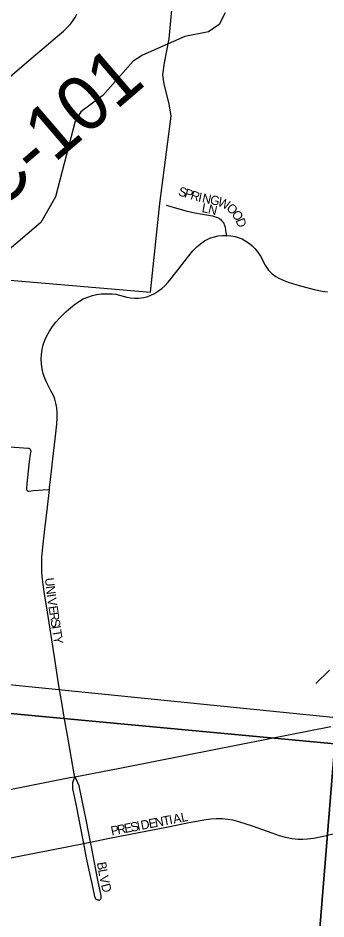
# Model space of a CAD drawing. Extents: x 1410790 to 1770854, y 448063 to 770588.
# Drawn here: x 1528079 to 1529770, y 650287 to 655233 of the extents above; entities that cross this region are included whole.
import ezdxf

# ---------------------------------------------------------------- set-up
doc = ezdxf.new("R2010")
doc.units = 0
for name, color, linetype in [('GM_X_City_Street', 7, 'Continuous'), ('GM_X_City_Street_Text', 7, 'Continuous'), ('GM_X_Corporation', 7, 'Continuous'), ('GM_X_County_Road', 7, 'Continuous'), ('GM_X_County_Road_Text', 7, 'Continuous'), ('GM_X_Minor_River', 7, 'Continuous'), ('GM_X_Section', 7, 'Continuous'), ('GM_X_Township', 7, 'Continuous')]:
    doc.layers.add(name, color=color, linetype=linetype)

msp = doc.modelspace()

# ---------------------------------------------------------------- linework, layer by layer
at = {"layer": 'GM_X_City_Street'}
for points in [[(1528892.7, 654205.4), (1528930.4, 654194.4), (1529000, 654175), (1529041.5, 654164.8), (1529080.4, 654157.4), (1529136.3, 654148.2), (1529146.4, 654146.1), (1529158.8, 654143), (1529167.9, 654140.1), (1529174.2, 654137.5), (1529180.9, 654134.2), (1529186, 654131.1), (1529190.7, 654127.7), (1529195.3, 654123.8), (1529199.5, 654119.4), (1529202.7, 654115.3), (1529206.7, 654109.3), (1529209.3, 654104.3), (1529211.9, 654098.2), (1529212.7, 654095.7), (1529214.4, 654089.2), (1529215.7, 654083.7), (1529220.8, 654055.5), (1529223.7, 654039.1)], [(1528251.3, 652645.2), (1528252.2, 652653.1), (1528263.1, 652745.5), (1528269.9, 652813.8), (1528283.2, 652920.3), (1528292, 653002.7), (1528294.3, 653038.4), (1528294.2, 653067.5), (1528291.9, 653093.2), (1528287.3, 653118.5), (1528281.3, 653140.1), (1528273.2, 653161.1), (1528260.1, 653187.1), (1528236.6, 653230.6), (1528225.7, 653254.9), (1528217.1, 653280.2), (1528211.1, 653306.2), (1528207.6, 653332.7), (1528206.5, 653359.4), (1528207.8, 653386), (1528211.5, 653412.5), (1528217.7, 653438.4), (1528226.2, 653463.7), (1528236.9, 653488.1), (1528251.3, 653514.4), (1528267.8, 653539.4), (1528286.3, 653562.8), (1528308.9, 653587.1), (1528342, 653619.2), (1528368.9, 653643.5), (1528394.9, 653664.2), (1528417.1, 653679), (1528437.5, 653690.3), (1528461.9, 653701.1), (1528487.3, 653709.6), (1528510.1, 653714.8), (1528536.6, 653717.9), (1528569.7, 653719.3), (1528596.4, 653718.3), (1528616.3, 653715.9), (1528636, 653711.9), (1528677.2, 653701), (1528696.1, 653697.2), (1528718.4, 653695.1), (1528740.8, 653695.5), (1528769.5, 653699), (1528791.3, 653704.1), (1528809.3, 653710.7), (1528829.3, 653720.7), (1528851.2, 653734.3), (1528869.4, 653747.7), (1528885.9, 653762.8), (1528903.1, 653782), (1528959.5, 653854.2), (1529010.2, 653918.9), (1529039.9, 653954.3), (1529060.6, 653975.8), (1529080.7, 653993.4), (1529102.7, 654008.8), (1529117.3, 654016.9), (1529135.8, 654025.2), (1529158.2, 654032.2), (1529177.9, 654036.3), (1529201.3, 654038.9), (1529223.7, 654039.1)], [(1529223.7, 654039.1), (1529224.8, 654039.1), (1529248.1, 654037.1), (1529271.2, 654032.6), (1529293.7, 654025.9), (1529309.3, 654019.6), (1529330, 654008.5), (1529349.5, 653995.4), (1529364.9, 653982.5), (1529378.7, 653967.9), (1529394, 653949.9), (1529410.3, 653924.6), (1529436.5, 653875.5), (1529455, 653849.3), (1529465.3, 653837.8), (1529475.3, 653829), (1529495.6, 653813.7), (1529512, 653803.9), (1529535.3, 653792.8), (1529562.5, 653782.4), (1529609.4, 653768.5), (1529704.6, 653743.3), (1529749.1, 653733.5), (1529777.9, 653728.8)], [(1527975.1, 652882.7), (1528085.1, 652876), (1528133.3, 652872.4), (1528136.4, 652871.6), (1528139, 652870.9), (1528142, 652869.5), (1528146, 652865.9), (1528148.3, 652860.8), (1528149.1, 652855.5), (1528146.7, 652838.3), (1528141.3, 652798.4), (1528128.5, 652676.1), (1528126.2, 652649.7), (1528126.1, 652647), (1528126.6, 652643.8), (1528127.3, 652641.8), (1528128.3, 652639.8), (1528129.2, 652638.7), (1528130.3, 652637.8), (1528131.6, 652637.1), (1528134.3, 652636.3), (1528137.5, 652635.9), (1528140.6, 652635.9), (1528163.9, 652638.4), (1528216.7, 652642.5), (1528251.3, 652645.2)], [(1528390.7, 651067.7), (1528387.9, 651084), (1528373.6, 651167.3), (1528352.1, 651285.7), (1528333.2, 651394.9), (1528321.5, 651463.6), (1528303.3, 651566.7), (1528279.6, 651725.7), (1528240.6, 651971.9), (1528224.4, 652072.3), (1528216.9, 652123.1), (1528213.4, 652152.8), (1528210.8, 652186.7), (1528209.7, 652232.9), (1528210.8, 652272.5), (1528215.2, 652328.3), (1528226.3, 652426.2), (1528240.3, 652546.8), (1528251.3, 652645.2)], [(1528390.7, 651067.7), (1528638.5, 651114.5), (1528999.7, 651186.9), (1529443, 651273.9), (1529797.4, 651343.8)], [(1527996.8, 650990.9), (1528364.4, 651063), (1528390.7, 651067.7)], [(1528440.7, 650702.3), (1528435.9, 650729.4), (1528402, 650899.6), (1528389.1, 650960.5), (1528380.6, 651002.1), (1528379.5, 651021.3), (1528380.9, 651036.5), (1528385, 651052.2), (1528390.7, 651067.7)], [(1528477.7, 650709.7), (1528455.9, 650822.5), (1528414.3, 651018.3), (1528408.3, 651034.9), (1528400.7, 651052.5), (1528390.7, 651067.7)], [(1528477.7, 650709.7), (1528572, 650728.7), (1528694.2, 650752.4), (1528893.8, 650791.4), (1529009.7, 650814.4), (1529099.5, 650831.7), (1529137.9, 650837.1), (1529169.8, 650839.1), (1529201.8, 650838.5), (1529230.4, 650835.7), (1529258.7, 650830.8), (1529289.7, 650822.7), (1529364.1, 650798.6), (1529472.2, 650760), (1529513, 650746.2), (1529548.5, 650736.6), (1529584.6, 650729.6), (1529600.6, 650727), (1529618.1, 650725.6), (1529641.8, 650725), (1529668.8, 650726.6), (1529702, 650730.9), (1529747.6, 650739.9), (1529872.2, 650769.6)], [(1527879.2, 650591.2), (1528086.3, 650632.2), (1528440.7, 650702.3)], [(1528440.7, 650702.3), (1528446.6, 650703.5), (1528477.7, 650709.7)], [(1528523.5, 650390), (1528519.8, 650390), (1528517.2, 650390.5), (1528513.5, 650391.6), (1528509.9, 650393.7), (1528507, 650396.4), (1528504.4, 650400), (1528502.5, 650404.2), (1528500.7, 650410), (1528488.1, 650472.6), (1528459.3, 650603.8), (1528447.9, 650661.7), (1528440.7, 650702.3)], [(1528523.5, 650390), (1528526.6, 650391.3), (1528529.3, 650393), (1528531.7, 650395.6), (1528533.7, 650398.8), (1528534.9, 650402.2), (1528536.1, 650406.1), (1528536.3, 650410.2), (1528535.9, 650415.6), (1528520.1, 650490.6), (1528483.9, 650674.2), (1528477.7, 650709.7)]]:
    msp.add_lwpolyline(points, dxfattribs=at)
at = {"layer": 'GM_X_Corporation'}
msp.add_lwpolyline([(1528014.1, 653795), (1528807, 653728), (1528858.7, 654215), (1528921, 654694.4), (1528909.5, 654762.1), (1528882, 654869.8), (1528874.5, 654921.3), (1528883, 654986.2), (1528909.5, 655117.8), (1528924.2, 655278)], dxfattribs=at)
at = {"layer": 'GM_X_County_Road'}
msp.add_lwpolyline([(1527675, 654604.2), (1527691.6, 654618.6), (1527759.1, 654676.1), (1527944.5, 654833), (1528047.1, 654920), (1528164, 655020.6), (1528221.5, 655069.7), (1528271.6, 655112), (1528328.7, 655161), (1528354.7, 655185.7), (1528365.2, 655197.4), (1528376.1, 655210.9), (1528384.3, 655222.6), (1528392.7, 655235.3), (1528398.6, 655246.8), (1528402.1, 655254)], dxfattribs=at)
at = {"layer": 'GM_X_Minor_River'}
for points in [[(1529216.7, 655260.4), (1529183.4, 655196.9), (1529124.5, 655156), (1528995.8, 655130.6), (1528763.4, 655029.1), (1528710.7, 654996.1), (1528544.6, 654807.1), (1528424.7, 654717.3), (1528393.6, 654665.8), (1528285.1, 654251.1), (1528204.2, 654110.4), (1527992.2, 653928.3), (1527803.9, 653629.5), (1527685.4, 653511.7), (1527492.4, 653275.1), (1527437, 653212.1), (1527320.6, 653000), (1527434.1, 652765.2), (1527428.6, 652592.9), (1527541.4, 652420.2), (1527562.3, 652363.7), (1527573.2, 652307.3), (1527654.1, 652049.1), (1527734.4, 651855.1)], [(1529789.4, 651652.4), (1529713.8, 651579.8)]]:
    msp.add_lwpolyline(points, dxfattribs=at)
at = {"layer": 'GM_X_Section'}
for points in [[(1525172.7, 657070.1), (1530204.9, 656579), (1530308.8, 656571.2), (1529818.7, 651249.1), (1524666.4, 651730.2)], [(1529818.7, 651249.1), (1529389.2, 645957.9), (1524163.6, 646480.2), (1524666.4, 651730.2)], [(1535136.5, 650861.1), (1534609.1, 645459.7), (1529389.2, 645957.9), (1529818.7, 651249.1)]]:
    msp.add_lwpolyline(points, close=True, dxfattribs=at)
at = {"layer": 'GM_X_Township'}
for points in [[(1521201.8, 673511.2), (1520708.9, 668234.8), (1520705, 668192.8), (1520384.1, 664777), (1520023.3, 660938), (1519813.3, 658702.6), (1519702.8, 657525.8), (1519766.8, 657522.5), (1519720.6, 657004.8), (1519314.6, 652452.1), (1524688.8, 651910.7), (1526106.4, 651767.9), (1530096, 651366), (1531112.1, 651263.6), (1532044.4, 651169.7), (1532157.4, 651158.4), (1532426.7, 651131.2), (1533590, 651014), (1540632, 650304.6), (1541201.9, 650247.2), (1548862.1, 649478.6)], [(1518591.2, 644339.7), (1518813, 646827.1), (1519006.1, 648972.3), (1519314.6, 652452.1), (1524688.8, 651910.7), (1526106.4, 651767.9), (1530096, 651366), (1531112.1, 651263.6), (1532044.4, 651169.7), (1532157.4, 651158.4), (1532426.7, 651131.2), (1533590, 651014), (1540632, 650304.6), (1541201.9, 650247.2), (1548862.1, 649478.6), (1553877.2, 648970.1), (1556492.4, 648706.9), (1556030.2, 643461.3)]]:
    msp.add_lwpolyline(points, dxfattribs=at)

# ---------------------------------------------------------------- texts
at = {"layer": 'GM_X_City_Street_Text'}
for s, rotation, p in [('S', 342.5156, (1528955.4, 654260.6)), ('P', 342.5156, (1528989, 654250)), ('R', 342.5098, (1529022.6, 654239.4)), ('I', 348.3875, (1529065.7, 654226.1)), ('N', 348.1113, (1529087.2, 654221.7)), ('G', 348.1136, (1529130.3, 654212.7)), ('W', 336.6281, (1529170.8, 654204.4)), ('L', 349.1723, (1529085.4, 654167.7)), ('N', 346.7457, (1529119.4, 654161.2)), ('O', 316.9707, (1529219.6, 654184.2)), ('O', 303.9356, (1529249.8, 654156.4)), ('D', 290.7786, (1529272.9, 654122.6)), ('U', 276.0651, (1528226.5, 652157.7)), ('N', 276.6197, (1528231.2, 652113.4)), ('I', 278.1789, (1528236.4, 652068.2)), ('V', 278.6964, (1528239.6, 652046)), ('E', 278.746, (1528246.3, 652002.4)), ('R', 278.7532, (1528251.6, 651967.6)), ('S', 278.7347, (1528257.7, 651928.5)), ('I', 278.7658, (1528263, 651893.7)), ('T', 278.7347, (1528266.4, 651871.9)), ('Y', 278.7538, (1528271.7, 651837.1)), ('A', 10.8558, (1528935.1, 650810.3)), ('L', 11.5313, (1528978.9, 650818.7)), ('E', 10.8571, (1528667.2, 650758.9)), ('S', 10.8571, (1528701.7, 650765.5)), ('I', 10.8587, (1528736.3, 650772.1)), ('D', 10.862, (1528757.9, 650776.3)), ('E', 10.8707, (1528801.1, 650784.6)), ('N', 10.862, (1528835.7, 650791.2)), ('T', 10.8571, (1528878.9, 650799.5)), ('I', 10.8507, (1528913.5, 650806.1)), ('P', 10.8571, (1528593.7, 650744.8)), ('R', 10.8605, (1528628.3, 650751.4)), ('B', 279.5382, (1528512.4, 650596.2)), ('L', 279.5387, (1528518.9, 650557.2)), ('V', 281.3621, (1528525.1, 650520.8)), ('D', 284.7271, (1528534.4, 650474.6))]:
    msp.add_text(s, height=50, rotation=rotation, dxfattribs=at).set_placement(p)
at = {"layer": 'GM_X_County_Road_Text'}
msp.add_text('C-101', height=300, rotation=40.6027, dxfattribs=at).set_placement((1527956.8, 654158))

doc.saveas('drawing.dxf')
